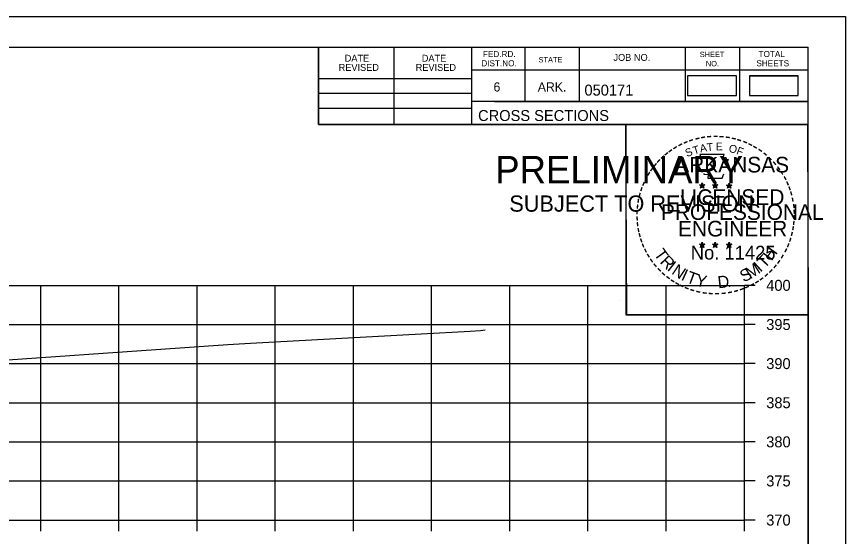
# Model space of a CAD drawing. Extents: x -37291014 to -37290680, y -936053 to -933067.
# Drawn here: x -37290786.2 to -37290680.2, y -934413 to -934346.6 of the extents above; entities that cross this region are included whole.
import ezdxf

# ---------------------------------------------------------------- set-up
doc = ezdxf.new("R2010")
doc.units = 0
for name, color, linetype in [('Default', 7, 'Continuous'), ('R_Axis', 7, 'Continuous'), ('R_Axis Annot', 7, 'Continuous'), ('R_Border', 7, 'Continuous'), ('R_Border PE', 7, 'Continuous'), ('R_Border Prem', 7, 'Continuous'), ('R_Exist Surface', 7, 'Continuous'), ('R_Grid', 7, 'Continuous'), ('R_No Plot', 7, 'Continuous')]:
    doc.layers.add(name, color=color, linetype=linetype)

msp = doc.modelspace()

# ---------------------------------------------------------------- linework, layer by layer
at = {"layer": 'Default'}
for points in [[(-37290700.35, -934356.67), (-37290694.1, -934356.67), (-37290694.1, -934354.19), (-37290700.35, -934354.19)], [(-37290692.46, -934356.67), (-37290686.21, -934356.67), (-37290686.21, -934354.19), (-37290692.46, -934354.19)], [(-37290692.46, -934356.67), (-37290686.21, -934356.67), (-37290686.21, -934354.2), (-37290692.46, -934354.2)], [(-37290692.46, -934356.68), (-37290686.21, -934356.68), (-37290686.21, -934354.2), (-37290692.46, -934354.2)]]:
    msp.add_lwpolyline(points, close=True, dxfattribs=at)
at = {"layer": 'R_Axis'}
for p, q in [((-37290693.1, -934410.96), (-37290693.1, -934380.96)), ((-37290691.7, -934380.96), (-37290693.1, -934380.96)), ((-37290691.7, -934385.96), (-37290693.1, -934385.96)), ((-37290691.7, -934390.96), (-37290693.1, -934390.96)), ((-37290691.7, -934395.96), (-37290693.1, -934395.96)), ((-37290691.7, -934400.96), (-37290693.1, -934400.96)), ((-37290691.7, -934405.96), (-37290693.1, -934405.96)), ((-37290993.1, -934410.96), (-37290693.1, -934410.96)), ((-37290783.1, -934412.36), (-37290783.1, -934410.96)), ((-37290773.1, -934412.36), (-37290773.1, -934410.96)), ((-37290763.1, -934412.36), (-37290763.1, -934410.96)), ((-37290753.1, -934412.36), (-37290753.1, -934410.96)), ((-37290743.1, -934412.36), (-37290743.1, -934410.96)), ((-37290733.1, -934412.36), (-37290733.1, -934410.96)), ((-37290723.1, -934412.36), (-37290723.1, -934410.96)), ((-37290713.1, -934412.36), (-37290713.1, -934410.96)), ((-37290703.1, -934412.36), (-37290703.1, -934410.96)), ((-37290693.1, -934412.36), (-37290693.1, -934410.96)), ((-37290691.7, -934410.96), (-37290693.1, -934410.96))]:
    msp.add_line(p, q, dxfattribs=at)
at = {"layer": 'R_Border'}
for p, q in [((-37291001.1, -934350.5), (-37290684.92, -934350.5)), ((-37290747.56, -934360.38), (-37290747.56, -934350.5)), ((-37290737.88, -934360.38), (-37290737.88, -934350.5)), ((-37290728.02, -934350.5), (-37290728.02, -934360.38)), ((-37290721.18, -934350.5), (-37290721.18, -934357.44)), ((-37290714.24, -934350.5), (-37290714.24, -934357.44)), ((-37290700.66, -934350.5), (-37290700.66, -934357.44)), ((-37290693.72, -934350.5), (-37290693.72, -934357.44)), ((-37290684.92, -934555.96), (-37290684.92, -934350.5)), ((-37290684.92, -934353.44), (-37290728.02, -934353.44)), ((-37290684.92, -934353.42), (-37290684.92, -934353.42)), ((-37290747.56, -934354.52), (-37290728.02, -934354.52)), ((-37290747.56, -934356.38), (-37290728.02, -934356.38)), ((-37290684.92, -934357.44), (-37290728.02, -934357.44)), ((-37290725.06, -934357.44), (-37290684.92, -934357.44)), ((-37290747.56, -934358.32), (-37290728.02, -934358.32)), ((-37290684.92, -934360.38), (-37290747.56, -934360.38))]:
    msp.add_line(p, q, dxfattribs=at)
at = {"layer": 'R_Border PE'}
for p, q in [((-37290698.84, -934368.12), (-37290698.49, -934368.23)), ((-37290698.84, -934368.12), (-37290698.58, -934368.17)), ((-37290698.84, -934368.12), (-37290698.6, -934368.24)), ((-37290698.49, -934367.87), (-37290698.53, -934368.12)), ((-37290698.49, -934368.23), (-37290698.49, -934367.87)), ((-37290698.49, -934367.87), (-37290698.44, -934368.12)), ((-37290698.14, -934368.12), (-37290698.49, -934368.23)), ((-37290698.14, -934368.12), (-37290698.43, -934368.17)), ((-37290698.14, -934368.12), (-37290698.34, -934368.22)), ((-37290697.17, -934368.12), (-37290696.82, -934368.23)), ((-37290697.17, -934368.12), (-37290696.91, -934368.17)), ((-37290697.17, -934368.12), (-37290696.93, -934368.24)), ((-37290696.82, -934367.87), (-37290696.86, -934368.12)), ((-37290696.82, -934368.23), (-37290696.82, -934367.87)), ((-37290696.82, -934367.87), (-37290696.77, -934368.12)), ((-37290696.47, -934368.12), (-37290696.82, -934368.23)), ((-37290696.47, -934368.12), (-37290696.76, -934368.17)), ((-37290696.47, -934368.12), (-37290696.67, -934368.22)), ((-37290695.4, -934368.13), (-37290695.05, -934368.25)), ((-37290695.4, -934368.13), (-37290695.15, -934368.18)), ((-37290695.4, -934368.13), (-37290695.17, -934368.26)), ((-37290695.05, -934367.88), (-37290695.09, -934368.13)), ((-37290695.05, -934368.25), (-37290695.05, -934367.88)), ((-37290695.05, -934367.88), (-37290695, -934368.13)), ((-37290694.71, -934368.13), (-37290695.05, -934368.25)), ((-37290694.71, -934368.13), (-37290694.99, -934368.18)), ((-37290694.71, -934368.13), (-37290694.91, -934368.24)), ((-37290698.7, -934368.53), (-37290698.49, -934368.23)), ((-37290698.7, -934368.53), (-37290698.58, -934368.29)), ((-37290698.7, -934368.53), (-37290698.49, -934368.31)), ((-37290698.27, -934368.53), (-37290698.49, -934368.23)), ((-37290698.27, -934368.53), (-37290698.49, -934368.32)), ((-37290698.27, -934368.53), (-37290698.41, -934368.24)), ((-37290697.03, -934368.53), (-37290696.82, -934368.23)), ((-37290697.03, -934368.53), (-37290696.91, -934368.29)), ((-37290697.03, -934368.53), (-37290696.82, -934368.31)), ((-37290696.6, -934368.53), (-37290696.82, -934368.23)), ((-37290696.6, -934368.53), (-37290696.82, -934368.32)), ((-37290696.6, -934368.53), (-37290696.74, -934368.24)), ((-37290695.27, -934368.54), (-37290695.05, -934368.25)), ((-37290695.27, -934368.54), (-37290695.14, -934368.3)), ((-37290695.27, -934368.54), (-37290695.06, -934368.33)), ((-37290694.84, -934368.54), (-37290695.06, -934368.33)), ((-37290694.84, -934368.54), (-37290695.05, -934368.25)), ((-37290694.84, -934368.54), (-37290694.98, -934368.25)), ((-37290698.49, -934375.44), (-37290698.53, -934375.69)), ((-37290698.49, -934375.81), (-37290698.49, -934375.44)), ((-37290698.49, -934375.44), (-37290698.44, -934375.69)), ((-37290696.82, -934375.44), (-37290696.86, -934375.69)), ((-37290696.82, -934375.81), (-37290696.82, -934375.44)), ((-37290696.82, -934375.44), (-37290696.77, -934375.69)), ((-37290695.06, -934375.45), (-37290695.1, -934375.7)), ((-37290695.06, -934375.82), (-37290695.06, -934375.45)), ((-37290695.06, -934375.45), (-37290695.01, -934375.7)), ((-37290698.84, -934375.7), (-37290698.49, -934375.81)), ((-37290698.84, -934375.7), (-37290698.59, -934375.74)), ((-37290698.84, -934375.7), (-37290698.6, -934375.82)), ((-37290698.71, -934376.1), (-37290698.49, -934375.81)), ((-37290698.71, -934376.1), (-37290698.58, -934375.86)), ((-37290698.71, -934376.1), (-37290698.49, -934375.89)), ((-37290698.14, -934375.7), (-37290698.49, -934375.81)), ((-37290698.28, -934376.1), (-37290698.49, -934375.81)), ((-37290698.28, -934376.1), (-37290698.49, -934375.89)), ((-37290698.14, -934375.7), (-37290698.43, -934375.74)), ((-37290698.28, -934376.1), (-37290698.42, -934375.81)), ((-37290698.14, -934375.7), (-37290698.35, -934375.8)), ((-37290697.17, -934375.7), (-37290696.82, -934375.81)), ((-37290697.17, -934375.7), (-37290696.92, -934375.74)), ((-37290697.17, -934375.7), (-37290696.93, -934375.82)), ((-37290697.04, -934376.1), (-37290696.82, -934375.81)), ((-37290697.04, -934376.1), (-37290696.91, -934375.86)), ((-37290697.04, -934376.1), (-37290696.82, -934375.89)), ((-37290696.48, -934375.7), (-37290696.82, -934375.81)), ((-37290696.61, -934376.1), (-37290696.82, -934375.81)), ((-37290696.61, -934376.1), (-37290696.82, -934375.89)), ((-37290696.48, -934375.7), (-37290696.76, -934375.74)), ((-37290696.61, -934376.1), (-37290696.75, -934375.81)), ((-37290696.48, -934375.7), (-37290696.68, -934375.8)), ((-37290695.4, -934375.71), (-37290695.06, -934375.82)), ((-37290695.4, -934375.71), (-37290695.15, -934375.75)), ((-37290695.4, -934375.71), (-37290695.17, -934375.83)), ((-37290695.27, -934376.11), (-37290695.06, -934375.82)), ((-37290695.27, -934376.11), (-37290695.15, -934375.87)), ((-37290695.27, -934376.11), (-37290695.06, -934375.9)), ((-37290694.71, -934375.71), (-37290695.06, -934375.82)), ((-37290694.84, -934376.11), (-37290695.06, -934375.82)), ((-37290694.84, -934376.11), (-37290695.06, -934375.9)), ((-37290694.71, -934375.71), (-37290694.99, -934375.75)), ((-37290694.84, -934376.11), (-37290694.98, -934375.82)), ((-37290694.71, -934375.71), (-37290694.91, -934375.81))]:
    msp.add_line(p, q, dxfattribs=at)
for points in [[(-37290698.8, -934364.24), (-37290698.53, -934365.07)], [(-37290695.28, -934365.17), (-37290695.14, -934364.88), (-37290695.83, -934364.91), (-37290695.68, -934364.24), (-37290698.8, -934364.24)], [(-37290698.3, -934366.67), (-37290698.3, -934366.75), (-37290697.74, -934366.77), (-37290697.79, -934367.25), (-37290695.92, -934367.25), (-37290695.72, -934366.71)], [(-37290698.49, -934367.87), (-37290698.27, -934368.53), (-37290698.84, -934368.12), (-37290698.14, -934368.12), (-37290698.7, -934368.53), (-37290698.49, -934367.87)], [(-37290696.82, -934367.87), (-37290696.6, -934368.53), (-37290697.17, -934368.12), (-37290696.47, -934368.12), (-37290697.03, -934368.53), (-37290696.82, -934367.87)], [(-37290695.05, -934367.88), (-37290694.84, -934368.54), (-37290695.4, -934368.13), (-37290694.71, -934368.13), (-37290695.27, -934368.54), (-37290695.05, -934367.88)], [(-37290698.49, -934375.44), (-37290698.28, -934376.1), (-37290698.84, -934375.7), (-37290698.14, -934375.7), (-37290698.71, -934376.1), (-37290698.49, -934375.44)], [(-37290696.82, -934375.44), (-37290696.61, -934376.1), (-37290697.17, -934375.7), (-37290696.48, -934375.7), (-37290697.04, -934376.1), (-37290696.82, -934375.44)], [(-37290695.06, -934375.45), (-37290694.84, -934376.11), (-37290695.4, -934375.71), (-37290694.71, -934375.71), (-37290695.27, -934376.11), (-37290695.06, -934375.45)]]:
    msp.add_lwpolyline(points, dxfattribs=at)
for centre, radius in [((-37290698.49, -934368.23), 0.172), ((-37290698.49, -934368.23), 0.145), ((-37290698.49, -934368.23), 0.116), ((-37290698.49, -934368.23), 0.0991), ((-37290698.49, -934368.23), 0.0747), ((-37290696.82, -934368.23), 0.172), ((-37290696.82, -934368.23), 0.145), ((-37290696.82, -934368.23), 0.116), ((-37290696.82, -934368.23), 0.0991), ((-37290696.82, -934368.23), 0.0747), ((-37290695.05, -934368.25), 0.172), ((-37290695.05, -934368.25), 0.145), ((-37290695.05, -934368.25), 0.116), ((-37290695.05, -934368.25), 0.0991), ((-37290695.05, -934368.25), 0.0747), ((-37290698.49, -934368.23), 0.0495), ((-37290698.49, -934368.23), 0.0296), ((-37290696.82, -934368.23), 0.0495), ((-37290696.82, -934368.23), 0.0296), ((-37290695.05, -934368.25), 0.0495), ((-37290695.05, -934368.25), 0.0296), ((-37290698.49, -934375.81), 0.172), ((-37290698.49, -934375.81), 0.145), ((-37290698.49, -934375.81), 0.116), ((-37290698.49, -934375.81), 0.0991), ((-37290698.49, -934375.81), 0.0747), ((-37290698.49, -934375.81), 0.0495), ((-37290698.49, -934375.81), 0.0296), ((-37290696.82, -934375.81), 0.172), ((-37290696.82, -934375.81), 0.145), ((-37290696.82, -934375.81), 0.116), ((-37290696.82, -934375.81), 0.0991), ((-37290696.82, -934375.81), 0.0747), ((-37290696.82, -934375.81), 0.0495), ((-37290696.82, -934375.81), 0.0296), ((-37290695.06, -934375.82), 0.172), ((-37290695.06, -934375.82), 0.145), ((-37290695.06, -934375.82), 0.116), ((-37290695.06, -934375.82), 0.0991), ((-37290695.06, -934375.82), 0.0747), ((-37290695.06, -934375.82), 0.0495), ((-37290695.06, -934375.82), 0.0296)]:
    msp.add_circle(centre, radius, dxfattribs=at)
at = {"layer": 'R_Exist Surface'}
msp.add_lwpolyline([(-37290787.33, -934390.48), (-37290775.1, -934389.63), (-37290759.16, -934388.53), (-37290756.29, -934388.36), (-37290734.45, -934387.17), (-37290728.17, -934386.82), (-37290726.84, -934386.74), (-37290726.27, -934386.65)], dxfattribs=at)
at = {"layer": 'R_Grid'}
for p, q in [((-37290993.1, -934380.96), (-37290693.1, -934380.96)), ((-37290783.1, -934410.96), (-37290783.1, -934380.96)), ((-37290773.1, -934410.96), (-37290773.1, -934380.96)), ((-37290763.1, -934410.96), (-37290763.1, -934380.96)), ((-37290753.1, -934410.96), (-37290753.1, -934380.96)), ((-37290743.1, -934410.96), (-37290743.1, -934380.96)), ((-37290733.1, -934410.96), (-37290733.1, -934380.96)), ((-37290723.1, -934410.96), (-37290723.1, -934380.96)), ((-37290713.1, -934410.96), (-37290713.1, -934380.96)), ((-37290703.1, -934410.96), (-37290703.1, -934380.96)), ((-37290693.1, -934410.96), (-37290693.1, -934380.96)), ((-37290993.1, -934385.96), (-37290693.1, -934385.96)), ((-37290993.1, -934390.96), (-37290693.1, -934390.96)), ((-37290993.1, -934395.96), (-37290693.1, -934395.96)), ((-37290993.1, -934400.96), (-37290693.1, -934400.96)), ((-37290993.1, -934405.96), (-37290693.1, -934405.96)), ((-37290993.1, -934410.96), (-37290693.1, -934410.96))]:
    msp.add_line(p, q, dxfattribs=at)
at = {"layer": 'R_No Plot'}
for p, q in [((-37291013.5, -934346.6), (-37290680.17, -934346.6)), ((-37290708.89, -934382.83), (-37290708.89, -934382.83))]:
    msp.add_line(p, q, dxfattribs=at)
for points in [[(-37291013.51, -934346.6), (-37290680.17, -934346.6), (-37290680.17, -934559.94), (-37291013.51, -934559.94)], [(-37290767.18, -934350.5), (-37290747.56, -934350.5), (-37290747.56, -934360.38), (-37290731.45, -934360.38), (-37290708.25, -934360.38), (-37290708.25, -934384.71), (-37290684.92, -934384.71), (-37290684.92, -934555.96), (-37291001.1, -934555.96), (-37291001.1, -934350.5)], [(-37290708.25, -934360.38), (-37290685.04, -934360.38), (-37290684.92, -934384.71), (-37290708.13, -934384.71)]]:
    msp.add_lwpolyline(points, close=True, dxfattribs=at)

# ---------------------------------------------------------------- texts
at = {"layer": 'R_Axis Annot'}
for s, p in [('400', (-37290690.3, -934381.66)), ('395', (-37290690.3, -934386.66)), ('390', (-37290690.3, -934391.66)), ('385', (-37290690.3, -934396.66)), ('380', (-37290690.3, -934401.66)), ('375', (-37290690.3, -934406.66)), ('370', (-37290690.3, -934411.66))]:
    msp.add_text(s, height=1.4, dxfattribs=at).set_placement(p)
at = {"layer": 'R_Border'}
for s, height, p in [('FED.RD.', 0.782, (-37290726.54, -934351.78)), ('SHEET', 0.684, (-37290698.8, -934351.78)), ('TOTAL', 0.782, (-37290691.28, -934351.78)), ('DATE', 0.879, (-37290744.22, -934352.36)), ('DATE', 0.879, (-37290734.36, -934352.36)), ('DIST.NO.', 0.782, (-37290726.74, -934352.96)), ('STATE', 0.684, (-37290719.42, -934352.46)), ('JOB NO.', 0.879, (-37290709.84, -934352.26)), ('NO.', 0.684, (-37290698.02, -934352.96)), ('SHEETS', 0.782, (-37290691.56, -934352.96)), ('REVISED', 0.879, (-37290745, -934353.54)), ('REVISED', 0.879, (-37290735.14, -934353.54)), ('6', 1.17, (-37290725.18, -934356.18)), ('ARK.', 1.172, (-37290719.52, -934356.18)), ('050171', 1.4, (-37290713.55, -934356.7)), ('CROSS SECTIONS', 1.4, (-37290727.16, -934359.95))]:
    msp.add_text(s, height=height, dxfattribs=at).set_placement(p)
at = {"layer": 'R_Border PE'}
for s, height, rotation, p in [('-', 1.6, 28.7918, (-37290701.31, -934363.7)), ('-', 1.6, 24.3072, (-37290700.68, -934363.39)), ('-', 1.6, 19.1761, (-37290700.05, -934363.12)), ('-', 1.6, 13.6302, (-37290699.3, -934362.88)), ('-', 1.6, 10.2193, (-37290698.62, -934362.71)), ('T', 1, 6.0228, (-37290697.85, -934363.82)), ('-', 1.6, 5.8968, (-37290697.89, -934362.6)), ('-', 1.6, 0.1862, (-37290697.12, -934362.53)), ('E', 1, 0.8323, (-37290696.75, -934363.71)), ('-', 1.6, 357.743, (-37290696.4, -934362.55)), ('-', 1.6, 352.1617, (-37290695.65, -934362.6)), ('-', 1.6, 347.2049, (-37290694.93, -934362.72)), ('-', 1.6, 342.3362, (-37290694.3, -934362.87)), ('-', 1.6, 337.8551, (-37290693.56, -934363.09)), ('-', 1.6, 334.1211, (-37290692.93, -934363.36)), ('-', 1.6, 38.9507, (-37290702.97, -934364.85)), ('-', 1.6, 36.2317, (-37290702.49, -934364.47)), ('-', 1.6, 34.0636, (-37290701.91, -934364.07)), ('S', 1, 21.594, (-37290700.44, -934364.57)), ('T', 1, 16.4036, (-37290699.53, -934364.24)), ('A', 1, 11.2132, (-37290698.7, -934363.98)), ('O', 1, 350.4515, (-37290695.14, -934363.92)), ('F', 1, 340.0707, (-37290694.19, -934364.15)), ('-', 1.6, 329.6409, (-37290692.35, -934363.65)), ('-', 1.6, 325.8627, (-37290691.71, -934364.01)), ('-', 1.6, 48.4231, (-37290703.85, -934365.74)), ('-', 1.6, 42.9622, (-37290703.4, -934365.26)), ('-', 1.6, 320.5297, (-37290691.1, -934364.43)), ('-', 1.6, 315.5786, (-37290690.5, -934364.92)), ('-', 1.6, 54.2325, (-37290704.66, -934366.79)), ('-', 1.6, 50.6142, (-37290704.25, -934366.23)), ('-', 1.6, 309.8797, (-37290689.93, -934365.47)), ('-', 1.6, 306.6522, (-37290689.41, -934366.07)), ('-', 1.6, 62.8713, (-37290705.3, -934367.94)), ('-', 1.6, 58.0706, (-37290704.99, -934367.32)), ('-', 1.4, 303.6753, (-37290688.92, -934366.64)), ('-', 1.6, 299.6684, (-37290688.6, -934367.25)), ('-', 1.6, 67.7743, (-37290705.56, -934368.55)), ('-', 1.6, 294.6628, (-37290688.28, -934367.86)), ('-', 1.6, 75.461, (-37290705.98, -934369.89)), ('-', 1.6, 72.3945, (-37290705.78, -934369.18)), ('-', 1.6, 290.5728, (-37290688.02, -934368.44)), ('-', 1.6, 285.1233, (-37290687.79, -934369.02)), ('-', 1.6, 81.2013, (-37290706.11, -934370.6)), ('-', 1.6, 280.5493, (-37290687.59, -934369.76)), ('-', 1.6, 85.1863, (-37290706.18, -934371.29)), ('-', 1.6, 276.5962, (-37290687.42, -934370.53)), ('-', 1.6, 274.3301, (-37290687.36, -934371.25)), ('-', 1.6, 94.1959, (-37290706.17, -934372.72)), ('-', 1.6, 89.0622, (-37290706.21, -934372)), ('-', 1.6, 269.9407, (-37290687.33, -934371.88)), ('-', 1.6, 98.9479, (-37290706.1, -934373.39)), ('-', 1.6, 260.9953, (-37290687.42, -934373.2)), ('-', 1.6, 263.5172, (-37290687.35, -934372.55)), ('-', 1.6, 101.7149, (-37290705.97, -934374.12)), ('-', 1.6, 105.4578, (-37290705.8, -934374.72)), ('-', 1.6, 255.7626, (-37290687.53, -934373.88)), ('-', 1.6, 109.0874, (-37290705.59, -934375.35)), ('-', 1.6, 114.0643, (-37290705.34, -934375.94)), ('-', 1.6, 247.8887, (-37290687.93, -934375.27)), ('-', 1.6, 252.8681, (-37290687.71, -934374.6)), ('-', 1.6, 115.7289, (-37290705.03, -934376.56)), ('T', 1.54, 306.0406, (-37290704.73, -934376.97)), ('H', 1.54, 54.6088, (-37290689.61, -934377.93)), ('-', 1.6, 244.6197, (-37290688.2, -934375.9)), ('-', 1.6, 120.4471, (-37290704.67, -934377.15)), ('-', 1.6, 125.8934, (-37290704.27, -934377.71)), ('R', 1.54, 314.005, (-37290703.97, -934378.02)), ('T', 1.54, 46.6444, (-37290690.5, -934378.88)), ('-', 1.6, 233.8452, (-37290688.99, -934377.31)), ('-', 1.6, 239.0712, (-37290688.59, -934376.65)), ('-', 1.6, 130.7181, (-37290703.81, -934378.26)), ('-', 1.6, 134.2238, (-37290703.29, -934378.8)), ('I', 1.54, 321.9694, (-37290703.07, -934378.95)), ('N', 1.54, 326.5002, (-37290702.5, -934379.42)), ('M', 1.54, 32.6563, (-37290692.35, -934380.2)), ('I', 1.54, 42.1136, (-37290691.06, -934379.35)), ('-', 1.6, 231.2538, (-37290689.42, -934377.87)), ('-', 1.6, 138.9338, (-37290702.77, -934379.27)), ('-', 1.6, 144.6463, (-37290702.21, -934379.67)), ('I', 1.54, 335.3603, (-37290701.29, -934380.21)), ('T', 1.54, 339.8912, (-37290700.63, -934380.53)), ('Y', 1.54, 347.8556, (-37290699.42, -934380.98)), ('D', 1.54, 6.3969, (-37290696.43, -934381.34)), ('S', 1.54, 26.9312, (-37290693.19, -934380.61)), ('-', 1.6, 221.0851, (-37290690.42, -934378.95)), ('-', 1.6, 225.7653, (-37290689.9, -934378.44)), ('-', 1.6, 148.0898, (-37290701.65, -934380.05)), ('-', 1.6, 151.5704, (-37290701.07, -934380.37)), ('-', 1.6, 154.6002, (-37290700.55, -934380.62)), ('.', 1.54, 13.7642, (-37290695.24, -934381.21)), ('-', 1.6, 207.3568, (-37290692.06, -934380.15)), ('-', 1.6, 212.2491, (-37290691.51, -934379.81)), ('-', 1.6, 215.7363, (-37290690.97, -934379.42)), ('-', 1.6, 158.5612, (-37290699.92, -934380.87)), ('-', 1.6, 162.7983, (-37290699.24, -934381.08)), ('-', 1.6, 167.5555, (-37290698.52, -934381.25)), ('-', 1.6, 173.1155, (-37290697.75, -934381.36)), ('-', 1.6, 176.5183, (-37290697, -934381.41)), ('-', 1.6, 181.5918, (-37290696.26, -934381.39)), ('-', 1.6, 185.8167, (-37290695.45, -934381.32)), ('-', 1.6, 191.2858, (-37290694.71, -934381.18)), ('-', 1.6, 195.4743, (-37290693.98, -934380.99)), ('-', 1.6, 200.7184, (-37290693.31, -934380.74)), ('-', 1.6, 204.2516, (-37290692.69, -934380.47))]:
    msp.add_text(s, height=height, rotation=rotation, dxfattribs=at).set_placement(p)
for s, height, p in [('ARKANSAS', 2, (-37290701.94, -934366.53)), ('LICENSED', 2, (-37290701.35, -934370.68)), ('DWB', 0.01, (-37290698.5, -934368.24)), ('DWB', 0.01, (-37290696.83, -934368.24)), ('DWB', 0.01, (-37290695.07, -934368.25)), ('PROFESSIONAL', 2, (-37290703.77, -934372.59)), ('ENGINEER', 2, (-37290701.58, -934374.71)), ('No. 11425', 1.757, (-37290699.95, -934377.66)), ('DWB', 0.01, (-37290698.5, -934375.81)), ('DWB', 0.01, (-37290696.84, -934375.81)), ('DWB', 0.01, (-37290695.07, -934375.82))]:
    msp.add_text(s, height=height, dxfattribs=at).set_placement(p)
at = {"layer": 'R_Border Prem'}
for s, height, p in [('PRELIMINARY', 3.5, (-37290724.97, -934367.91)), ('DWB', 0.01, (-37290724.22, -934366.07)), ('SUBJECT TO REVISION', 2.0751, (-37290723.16, -934371.54))]:
    msp.add_text(s, height=height, dxfattribs=at).set_placement(p)

doc.saveas('drawing.dxf')
